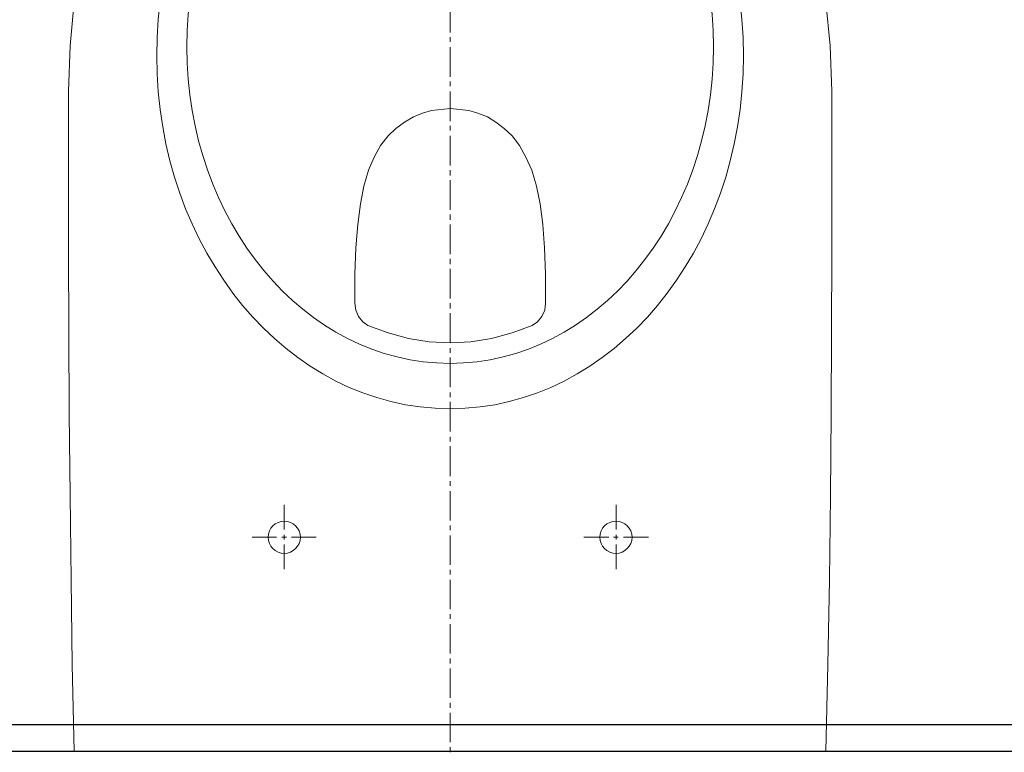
# Model space of a CAD drawing. Header units: millimetres. Extents: x 28600 to 181045, y -399112 to -163690.
# Tile 389 of 482: x 73813 to 73859, y -194620 to -194585. Entities that reach past the tile are written whole.
import ezdxf

# ---------------------------------------------------------------- set-up
doc = ezdxf.new("R2010")
doc.units = ezdxf.units.MM
doc.layers.get('0').update_dxf_attribs({"color": 8})
doc.layers.add('!! 2 ZABUDOWA GK-MDF', color=8, linetype='Continuous')
doc.layers.add('!! 2_wypos-sanitarne', color=8, linetype='Continuous')

# ---------------------------------------------------------------- blocks, each defined once
blk = doc.blocks.new('A$C6ce7c513')
at = {"lineweight": 0}
for points in [[(0, 0), (0, -0.00246)], [(-0.17548, -0.00049), (-0.17646, -0.04094), (-0.1772, -0.08064), (-0.1777, -0.11986), (-0.17794, -0.15833), (-0.17819, -0.23404), (-0.17819, -0.30902), (-0.17745, -0.33023), (-0.17548, -0.3507)], [(0.17548, -0.3507), (0.17745, -0.33023), (0.17819, -0.30902), (0.17819, -0.23404), (0.17794, -0.15833), (0.17745, -0.11986), (0.17695, -0.08064), (0.17646, -0.04094), (0.17548, -0.00049)], [(-0.17548, -0.00049), (0.17547, -0.00049)], [(0, -0.00469), (0, -0.0185)], [(0, -0.02072), (0, -0.02318)], [(0, -0.0254), (0, -0.03921)], [(0, -0.04143), (0, -0.0439)], [(0, -0.04612), (0, -0.05993)], [(0, -0.0624), (0, -0.06461)], [(0, -0.06683), (0, -0.08064)], [(-0.07757, -0.08557), (-0.07757, -0.09717)], [(0, -0.08311), (0, -0.08533)], [(0.07756, -0.08557), (0.07756, -0.09717)], [(0, -0.08755), (0, -0.10136)], [(-0.08102, -0.10062), (-0.09261, -0.10062)], [(-0.07633, -0.10062), (-0.07855, -0.10062)], [(-0.07757, -0.09939), (-0.07757, -0.1016)], [(-0.06252, -0.10062), (-0.07411, -0.10062)], [(0.06252, -0.10062), (0.07411, -0.10062)], [(0.07633, -0.10062), (0.07855, -0.10062)], [(0.07756, -0.09939), (0.07756, -0.1016)], [(0.08101, -0.10062), (0.09236, -0.10062)], [(-0.07757, -0.10408), (-0.07757, -0.11567)], [(0, -0.10383), (0, -0.10605)], [(0.07756, -0.10408), (0.07756, -0.11567)], [(0, -0.10827), (0, -0.12208)], [(0, -0.12455), (0, -0.12677)], [(0, -0.12898), (0, -0.14304)], [(0, -0.14526), (0, -0.14748)], [(0, -0.14995), (0, -0.16376)], [(0, -0.16598), (0, -0.1682)], [(0, -0.17066), (0, -0.18447)], [(0, -0.18669), (0, -0.18892)], [(0, -0.19138), (0, -0.20519)], [(0, -0.20741), (0, -0.20988)], [(0, -0.2121), (0, -0.22591)], [(0, -0.22813), (0, -0.2306)], [(0, -0.23281), (0, -0.24663)], [(0, -0.24884), (0, -0.25131)], [(0, -0.25353), (0, -0.26734)], [(0, -0.26956), (0, -0.27203)], [(0, -0.27425), (0, -0.28806)], [(0, -0.29052), (0, -0.29274)], [(0, -0.29497), (0, -0.30878)], [(0, -0.31124), (0, -0.31346)], [(0, -0.31568), (0, -0.32949)], [(0, -0.33196), (0, -0.33418)], [(0, -0.3364), (0, -0.35046)]]:
    blk.add_lwpolyline(points, dxfattribs=at)
blk.add_lwpolyline([(-0.04452, -0.20988), (-0.04427, -0.20667), (-0.04279, -0.20371), (-0.04082, -0.20124), (-0.03835, -0.19952), (-0.02898, -0.19607), (-0.01936, -0.19335), (-0.00974, -0.19187), (-0.00013, -0.19138), (0.00974, -0.19187), (0.01936, -0.19335), (0.02898, -0.19607), (0.03835, -0.19952), (0.04082, -0.20124), (0.04279, -0.20371), (0.04402, -0.20667), (0.04451, -0.20988), (0.04451, -0.22344), (0.04402, -0.23577), (0.04304, -0.24663), (0.0418, -0.25624), (0.04032, -0.26463), (0.0381, -0.27203), (0.03539, -0.27819), (0.03243, -0.28362), (0.02898, -0.28806), (0.02528, -0.29151), (0.02133, -0.29447), (0.01714, -0.29694), (0.01294, -0.29866), (0.00875, -0.2999), (-0.00013, -0.30088), (-0.00876, -0.2999), (-0.01295, -0.29866), (-0.01739, -0.29694), (-0.02133, -0.29447), (-0.02528, -0.29151), (-0.02898, -0.28806), (-0.03243, -0.28362), (-0.03539, -0.27819), (-0.0381, -0.27203), (-0.04033, -0.26463), (-0.04205, -0.25624), (-0.04329, -0.24663), (-0.04402, -0.23577), (-0.04452, -0.22344)], close=True, dxfattribs=at)
for centre in [(-0.07744, -0.1005), (0.07744, -0.1005)]:
    blk.add_circle(centre, 0.00752, dxfattribs=at)
for centre, major_axis, ratio in [((0, -0.32554), (0, -0.16499), 0.830338), ((0, -0.32974), (0, -0.14798), 0.83084)]:
    blk.add_ellipse(centre, major_axis=major_axis, ratio=ratio, start_param=0, end_param=6.283185, dxfattribs=at)

msp = doc.modelspace()

# ---------------------------------------------------------------- linework, layer by layer
at = {"layer": '!! 2 ZABUDOWA GK-MDF'}
for points in [[(73782.42327, -194618.3383), (74092.42327, -194618.3383)], [(73782.42327, -194619.5883), (74092.42327, -194619.5883)]]:
    msp.add_lwpolyline(points, dxfattribs=at)
msp.add_lwpolyline([(73782.42327, -194619.5883), (73884.42327, -194619.5883)])

# ---------------------------------------------------------------- block references
at = {"layer": '!! 2_wypos-sanitarne', "xscale": 100, "yscale": 100, "zscale": 100, "rotation": 180}
msp.add_blockref('A$C6ce7c513', (73833.4231, -194619.6373), dxfattribs=at)

doc.saveas('drawing.dxf')
